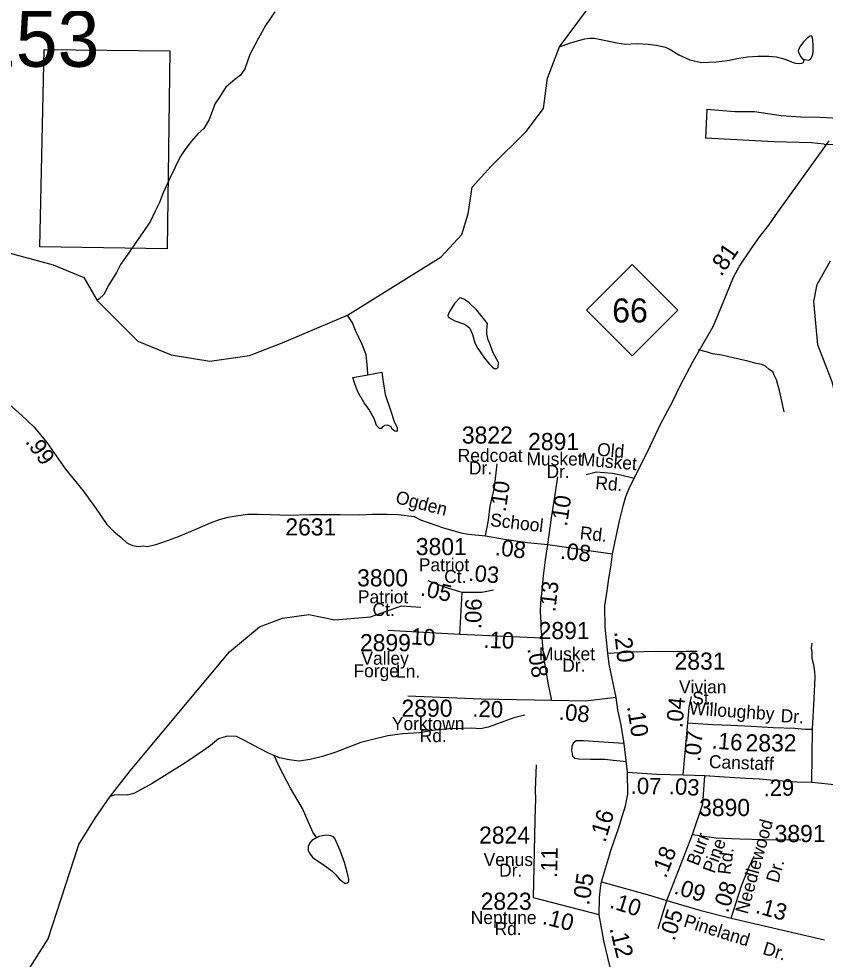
# Model space of a CAD drawing. Extents: x 1547597 to 1699558, y 810033 to 920809.
# Drawn here: x 1680715 to 1686598, y 839232 to 846092 of the extents above; entities that cross this region are included whole.
import ezdxf

# ---------------------------------------------------------------- set-up
doc = ezdxf.new("R2010")
doc.units = 0
for name, color, linetype in [('Exist Boundary Political City Limit New', 7, 'Continuous'), ('Exist Hydrographic Misc Water Feature', 7, 'Continuous'), ('Exist Road Non-System Type 51', 7, 'Continuous'), ('Exist Road Non-System Type 51 Label', 7, 'Continuous'), ('Exist Road Primary NC Attributed', 7, 'Continuous'), ('Exist Road Primary NC Service Mileage Hundredths English Label', 7, 'Continuous'), ('Exist Road Primary NC Shield CELL', 7, 'Continuous'), ('Exist Road Primary NC Shield Number Label', 7, 'Continuous'), ('Exist Road Secondary Mileage Hundredths English Label', 7, 'Continuous'), ('Exist Road Secondary Structure Standard Bridge Number Label', 7, 'Continuous'), ('Exist Road Secondary Type 51 Attributed', 7, 'Continuous'), ('Exist Road Secondary Type 51 Label', 7, 'Continuous'), ('Exist Road Secondary Type 51 Number Label', 7, 'Continuous'), ('Map Preparation Boundary City Limit Buffer Line', 7, 'Continuous')]:
    doc.layers.add(name, color=color, linetype=linetype)

msp = doc.modelspace()

# ---------------------------------------------------------------- linework, layer by layer
at = {"layer": 'Exist Boundary Political City Limit New'}
msp.add_lwpolyline([(1680901.3, 845869.2), (1681817, 845859.2), (1681798.1, 844415.4), (1680868.8, 844429.5), (1680901.3, 845869.2)], dxfattribs=at)
at = {"layer": 'Exist Hydrographic Misc Water Feature'}
for points in [[(1680616.6, 844393.7), (1680965.6, 844298), (1681189.6, 844204.8), (1681286.4, 844037.9), (1681584.7, 843740.5), (1681825.7, 843640.4), (1682108.7, 843595.3), (1682398.1, 843635.4), (1682636.9, 843727.9), (1683113.2, 843930.1), (1683796.4, 844356.4), (1683946.7, 844518.3), (1683992.9, 844668.7), (1684023.7, 844865.3), (1684157.8, 845014.3), (1684416.3, 845271.3), (1684544.2, 845437.3), (1684572.6, 845660.1), (1684659.7, 845887.1), (1684878.7, 846181.4)], [(1682583.9, 846142.7), (1682516, 846044), (1682464.5, 845950.6), (1682400.6, 845832.1), (1682364.8, 845728.7), (1682332, 845680.9), (1682291.5, 845649.7), (1682259, 845622.4), (1682226.5, 845592.8), (1682197.8, 845553.1), (1682179.3, 845521.5), (1682148.3, 845473.7), (1682129.4, 845424), (1682104.3, 845358.9), (1682065.2, 845291.6), (1682024.7, 845256.3), (1681971.6, 845196.6), (1681926.7, 845137.6), (1681891.8, 845085.8), (1681856.5, 845011.1), (1681819.1, 844935.5), (1681767.3, 844824.1), (1681742, 844752.5), (1681708.8, 844683.3), (1681675.7, 844615.9), (1681620.1, 844532.5), (1681575.1, 844467.8), (1681517.7, 844384.4), (1681458.3, 844301.1), (1681427.2, 844241.8), (1681371.5, 844151), (1681334.5, 844081.2), (1681301.8, 844049.9), (1681286.4, 844037.9)], [(1684659.7, 845887.1), (1684733.1, 845915.1), (1684791.1, 845932.8), (1684843.6, 845945.7), (1684881.1, 845950.7), (1684912.9, 845950.9), (1684997.5, 845935.2), (1685079.3, 845918), (1685141.1, 845906.8), (1685227.2, 845911.7), (1685307.1, 845907.6), (1685365.1, 845900.6), (1685432.9, 845886.1), (1685472.5, 845865.6), (1685530, 845830), (1685611.4, 845793.1), (1685697.1, 845773.3), (1685803, 845777.7), (1685885.3, 845788.3), (1685967.8, 845804.7), (1686031.8, 845814.1), (1686108, 845819.1), (1686187.9, 845819.1), (1686240, 845814.8), (1686297.8, 845799.7), (1686331.5, 845789.1), (1686357.4, 845777.1), (1686381.2, 845770), (1686409.2, 845766.1), (1686427.4, 845769.9), (1686441.3, 845772.9), (1686444.5, 845796.6)], [(1686444.5, 845796.6), (1686450.7, 845794.9), (1686477.6, 845791), (1686489.9, 845794.9), (1686495.8, 845804.6), (1686503.9, 845820.9), (1686508.5, 845833.9), (1686510.3, 845857.6), (1686509.5, 845896.3), (1686507.5, 845938.9), (1686506.3, 845952.2), (1686504.4, 845957.9), (1686503.9, 845963.6), (1686498.7, 845968.7), (1686488.6, 845966.5), (1686468.5, 845952.9), (1686441.3, 845925.5), (1686419.5, 845897.3), (1686413.1, 845887.5), (1686405, 845872.1), (1686401.5, 845858.2), (1686403.6, 845850), (1686408.4, 845837.6), (1686420.5, 845816), (1686436, 845799.2), (1686444.5, 845796.6)], [(1689872.8, 840768.6), (1689864.8, 840801.7), (1689682.8, 840903.8), (1689459.8, 841141.4), (1689362.8, 841389.6), (1689255.8, 841549.3), (1689122.8, 841617.7), (1689056.8, 841619.1), (1688348.8, 841659.7), (1688174.8, 841738.8), (1687893.8, 841997.2), (1687669.8, 842126.5), (1687220.7, 842263.6), (1687129.8, 842331.1), (1686990.8, 842508), (1686753.7, 842962.5), (1686650.8, 843437.3), (1686544.8, 843715.1), (1686514.7, 844030.9), (1686540.8, 844155), (1686636.4, 844326.4)], [(1684001.2, 844020.1), (1683967.7, 844044.6), (1683945.7, 844055.7), (1683933.9, 844056), (1683895.1, 844016.5), (1683856.1, 843952.5), (1683845.6, 843928.9), (1683847.3, 843919), (1683853.5, 843913.1), (1683897.1, 843890.1), (1683958.5, 843866.7), (1683982.5, 843854.7), (1684002.2, 843838.7), (1684011.3, 843823), (1684025.2, 843789.8), (1684042.4, 843729.6), (1684063.9, 843687.3), (1684112.5, 843616.5), (1684148, 843575.6), (1684169.5, 843553.8), (1684183.1, 843541.2), (1684187.4, 843541.1), (1684191.1, 843541.1), (1684194.2, 843544.3), (1684195, 843540.2), (1684213.4, 843548), (1684214.7, 843586.2), (1684176.6, 843654.6), (1684157.2, 843708.8), (1684149.5, 843728.7), (1684140, 843749.6), (1684130.8, 843794.1), (1684130.6, 843821.8), (1684134.5, 843870.4), (1684056.3, 843967.3), (1684001.2, 844020.1)], [(1683261.3, 843496.4), (1683260.4, 843545.6), (1683250, 843641.8), (1683219.2, 843716.3), (1683171.1, 843819.1), (1683149.8, 843873.6), (1683113.2, 843930.1)], [(1683261.3, 843496.4), (1683363.8, 843513.9), (1683374.7, 843444), (1683389.1, 843351.8), (1683427.2, 843238.5), (1683453.8, 843156), (1683463.4, 843132), (1683475, 843112), (1683476.8, 843099.6), (1683474.8, 843088.2), (1683470.5, 843081.8), (1683458.5, 843084.5), (1683438.8, 843098.8), (1683431.4, 843117), (1683407.4, 843129), (1683385.2, 843125.3), (1683369, 843115.8), (1683359, 843103.7), (1683346.8, 843103.9), (1683325.5, 843126.6), (1683308.2, 843176.9), (1683269.4, 843245), (1683233.9, 843291.7), (1683189.4, 843370.6), (1683166.4, 843429.4), (1683151.1, 843475.6), (1683261.3, 843496.4)], [(1680194.6, 837653.4), (1680304.2, 837775.8), (1680526.6, 838243.6), (1680612.7, 838527.4), (1680624.6, 838901.9), (1680929.6, 839381.5), (1681153.6, 840069.6), (1681272.7, 840260.8), (1681382.9, 840419.4), (1681526.6, 840606.9), (1682252.7, 841475.1), (1682471.7, 841657.8), (1682638.7, 841720), (1682830.7, 841745.7), (1683021.7, 841708.9), (1683280.7, 841729.9), (1683506.7, 841810.7), (1683648.7, 841801.2)], [(1684406.1, 841012.8), (1684325.6, 840993.9), (1684206.9, 840949.6), (1684140.4, 840924.6), (1684084.3, 840913.5), (1684016.2, 840917.4), (1683946.3, 840916.3), (1683852.2, 840913.3), (1683753.8, 840903), (1683639.7, 840884.8), (1683515.4, 840877.5), (1683407.1, 840860.8), (1683288.5, 840832.8), (1683209.9, 840812.3), (1683028.8, 840742.9), (1682930.3, 840710.5), (1682839.8, 840688.5), (1682761.7, 840677.8), (1682687.8, 840686.6), (1682618.2, 840702), (1682579, 840718.4)], [(1682579, 840718.4), (1682542.5, 840733.1), (1682470.9, 840768.2), (1682356.1, 840830.5), (1682302.5, 840857), (1682236.4, 840858.4), (1682172.3, 840839.1), (1682113.2, 840790.3), (1682062.6, 840755.2), (1681926.9, 840661.1), (1681688.5, 840514.9), (1681559.1, 840443.7), (1681508.9, 840430), (1681446.3, 840432.1), (1681410.8, 840429.5), (1681382.9, 840419.4)], [(1682888.5, 840118), (1682860.9, 840159.6), (1682783.8, 840331), (1682698.4, 840480.4), (1682618.9, 840628.1), (1682579, 840718.4)], [(1682888.5, 840118), (1682876.2, 840111.7), (1682853.9, 840098.1), (1682837.5, 840080.4), (1682827.2, 840054.4), (1682826.6, 840042.1), (1682826.9, 840024.9), (1682833.3, 840011.6), (1682840.2, 839998.3), (1682858, 839977.5), (1682871.7, 839964.1), (1682929.1, 839926.8), (1682963.5, 839904.8), (1682998.2, 839877.7), (1683027.7, 839846.8), (1683051.3, 839818.4), (1683079, 839796.5), (1683092.8, 839788), (1683103.7, 839787.8), (1683112.9, 839790.1), (1683121.9, 839799.8), (1683123.4, 839815.3), (1683111.8, 839867.2), (1683091.3, 839938.2), (1683058.6, 840025.1), (1683021.6, 840113.7), (1683010.3, 840123.7), (1682990.6, 840131.5), (1682963.5, 840136.1), (1682930.4, 840132.7), (1682904.3, 840127.5), (1682888.5, 840118)]]:
    msp.add_lwpolyline(points, dxfattribs=at)
at = {"layer": 'Exist Road Non-System Type 51'}
msp.add_line((1686501.6, 840522.6), (1686506.8, 840910), dxfattribs=at)
for points in [[(1685733.9, 845433.4), (1685724.2, 845221.9)], [(1685733.9, 845433.4), (1685938.4, 845416.8), (1686082.4, 845415.9), (1686277.2, 845386.2), (1686417.1, 845377.3), (1686562.8, 845374.9), (1686652, 845370.7), (1686727.9, 845363.2)], [(1686591.9, 845177.5), (1686499.7, 845186.5), (1686225.4, 845196), (1685724.2, 845221.9)], [(1686591.9, 845177.5), (1686818, 845174.9), (1686958.1, 845176), (1687016.2, 845176.9), (1687096.2, 845175.2), (1687180.1, 845167.5)], [(1686300.2, 843224.4), (1686265.4, 843381.1), (1686242.9, 843459.6), (1686229.5, 843487.9), (1686216.1, 843516.2), (1686190.4, 843534.7), (1686162.9, 843559.3), (1686137.1, 843571.8), (1686095.3, 843578.7), (1686033.5, 843593.9), (1685926, 843620.1), (1685844.3, 843637.8), (1685776.5, 843649.2), (1685738.7, 843660), (1685673, 843677.3)], [(1684854.1, 842767.4), (1684930.5, 842787.9), (1684986.5, 842782.7), (1685046.4, 842777.5), (1685104.2, 842766.3), (1685203.8, 842742.3)], [(1686506.8, 840910), (1686518, 841132.9), (1686525.2, 841288.8), (1686524, 841328.9), (1686515, 841379.1), (1686503.9, 841425.3), (1686502.8, 841469.4), (1686499.5, 841503.4), (1686502.2, 841537.4)], [(1685013.3, 841465.3), (1685192.1, 841473.9), (1685354.3, 841478.6), (1685488.4, 841477.9), (1685586.5, 841479.9), (1685664.5, 841478.3)], [(1685126.8, 840805.5), (1684945.2, 840817.4), (1684835.2, 840825.7), (1684797.3, 840826.4), (1684781.2, 840824.7), (1684760.8, 840807.1), (1684750.4, 840783.3), (1684747.7, 840753.4), (1684751.4, 840733.3), (1684755, 840713.2), (1684768.7, 840698.9), (1684800.6, 840694.3), (1684886.6, 840690.5), (1684990.6, 840690.4), (1685052.5, 840685.2), (1685148.3, 840673.7)], [(1684482.1, 840246.3), (1684485.1, 840337.6), (1684488.2, 840398.4), (1684485.1, 840468.3), (1684491.2, 840650.8)], [(1685629.8, 840143), (1685804.1, 840118), (1685976.5, 840111.2), (1686148.9, 840104.4), (1686421.1, 840102.1)]]:
    msp.add_lwpolyline(points, dxfattribs=at)
at = {"layer": 'Exist Road Primary NC Attributed'}
for points in [[(1685047.8, 842188.4), (1685097.4, 842430.3), (1685123.6, 842537.8), (1685145, 842607.4), (1685168.2, 842667), (1685203.8, 842742.3), (1685307.9, 842944.3), (1685397.8, 843134.6), (1685485.2, 843298.9), (1685543.6, 843419.1), (1685635.3, 843596), (1685780.1, 843848.8), (1685815.7, 843928.9), (1685930.1, 844208.6), (1685972.1, 844288.7), (1686053.5, 844407), (1686120.8, 844504.9), (1686187.7, 844587.3), (1686251.7, 844682.1), (1686627.5, 845201.6)], [(1685073.9, 841140.8), (1685023.5, 841383.6), (1685013.3, 841465.3), (1684992.5, 841654.4), (1684991.9, 841810.8), (1685008.4, 841918.9), (1685019.8, 842010.4), (1685033.8, 842091.8), (1685047.8, 842188.4)], [(1685156.8, 840595.7), (1685147.5, 840680.9), (1685128.5, 840821.7), (1685108.2, 840951.3), (1685086.7, 841050.4), (1685073.9, 841140.8)], [(1684966.4, 839795.7), (1685040.2, 840039.8), (1685089.1, 840178.4), (1685141.2, 840350), (1685159, 840436.4), (1685156.8, 840595.7)], [(1684950.5, 839556.6), (1684951.2, 839680), (1684960.1, 839753.7), (1684966.4, 839795.7)], [(1685093.6, 838914.6), (1685042.1, 839123.1), (1684982.3, 839365.9), (1684962, 839490.5), (1684950.5, 839556.6)]]:
    msp.add_lwpolyline(points, dxfattribs=at)
at = {"layer": 'Exist Road Primary NC Shield CELL'}
msp.add_lwpolyline([(1684857.2, 843967.2), (1685190.2, 844300.2), (1685523.2, 843967.2), (1685190.2, 843634.2)], close=True, dxfattribs=at)
at = {"layer": 'Exist Road Secondary Type 51 Attributed'}
for p, q in [((1685561.7, 840576.2), (1685595.4, 840956)), ((1685561.7, 840576.2), (1685720.6, 840572)), ((1685380.3, 839456.7), (1685442.4, 839659.5)), ((1685913.4, 839532.3), (1686594.5, 839374.4))]:
    msp.add_line(p, q, dxfattribs=at)
for points in [[(1680540.5, 843370.4), (1680734.3, 843201), (1680827.8, 843114.4), (1680918.7, 843002.1), (1681056.8, 842807.2), (1681184.1, 842650), (1681275.7, 842526.1), (1681358.6, 842404), (1681409.6, 842352.9), (1681462.7, 842307.8), (1681502.8, 842270.3), (1681543.6, 842249.9), (1681589.3, 842241.9), (1681621.4, 842247.2), (1681653.8, 842243.8), (1681715.4, 842257.2), (1681773.8, 842276), (1681880.3, 842315.2), (1682018.1, 842374.4), (1682113, 842415.5), (1682179.5, 842440.2), (1682243.6, 842456.5), (1682299.9, 842467.4), (1682334.4, 842472.5), (1682383.2, 842478.3), (1682461.2, 842478.7), (1682554.7, 842476.6), (1682686.4, 842470.5), (1682839.4, 842476.6), (1682943.5, 842476.6), (1683059.7, 842475.2), (1683201.8, 842474.3), (1683293.6, 842477.9), (1683401.7, 842479.7), (1683485.2, 842476.5), (1683599, 842462.2), (1683645.3, 842437.8), (1683812.6, 842378.8), (1683941.2, 842342.1), (1683996.3, 842331.9), (1684119.8, 842321.7)], [(1684119.8, 842321.7), (1684142.6, 842434.7), (1684153.9, 842536.3), (1684185.8, 842672.9), (1684205.3, 842846.6)], [(1684574.6, 842256.8), (1684601.5, 842452.4), (1684620, 842574), (1684647.6, 842751.6)], [(1684119.8, 842321.7), (1684258.5, 842295.2), (1684425.6, 842273.2), (1684574.6, 842256.8)], [(1684532.4, 841573.7), (1684527.2, 841646.9), (1684527.2, 841692.1), (1684520.2, 841767), (1684523.7, 841833.2), (1684532.4, 841922), (1684542.8, 842030), (1684556.8, 842144.9), (1684574.6, 842256.8)], [(1684574.6, 842256.8), (1684727.6, 842234.4), (1684856.1, 842216), (1685047.8, 842188.4)], [(1683949.5, 841908.1), (1683827.7, 841944.6), (1683700.7, 841991.7)], [(1683933.9, 841601.6), (1683949.5, 841908.1)], [(1684179.2, 841925.5), (1684093.9, 841906.3), (1683949.5, 841908.1)], [(1683933.9, 841601.6), (1683408.4, 841629.4)], [(1684532.4, 841573.7), (1683933.9, 841601.6)], [(1684603.1, 841119.9), (1684576.6, 841248.5), (1684546, 841436.4), (1684532.4, 841573.7)], [(1684603.1, 841119.9), (1684089, 841128), (1683552.4, 841150.5)], [(1685073.9, 841140.8), (1684850, 841113.8), (1684603.1, 841119.9)], [(1685595.4, 840956), (1685606.3, 841068.3), (1685621.8, 841149)], [(1685595.4, 840956), (1685778.5, 840944.9), (1685908.8, 840940.3), (1686057.7, 840933.3), (1686218.3, 840921.7), (1686376.5, 840917), (1686450.9, 840910), (1686506.8, 840910)], [(1685156.8, 840595.7), (1685370.9, 840583.1), (1685561.7, 840576.2)], [(1685442.4, 839659.5), (1685629.8, 840143), (1685706.3, 840365.1), (1685720.6, 840572)], [(1685720.6, 840572), (1685899.5, 840560.3), (1686020, 840552.9), (1686120.1, 840548.2), (1686252.7, 840536.6), (1686392.3, 840527.3), (1686501.6, 840522.6), (1686688.2, 840504.9), (1686806.9, 840497.5), (1687139.6, 840474.7), (1687288.5, 840465.3)], [(1684470.1, 839680), (1684482.1, 840246.3)], [(1685913.4, 839532.3), (1685988.3, 839768.4), (1686042.7, 839906.9), (1686080.5, 839983.1)], [(1684966.4, 839795.7), (1685316.3, 839699.9), (1685442.4, 839659.5)], [(1684950.5, 839556.6), (1684470.1, 839680)], [(1685442.4, 839659.5), (1685691.1, 839586.8), (1685913.4, 839532.3)]]:
    msp.add_lwpolyline(points, dxfattribs=at)
at = {"layer": 'Map Preparation Boundary City Limit Buffer Line'}
msp.add_lwpolyline([(1680901.3, 845869.2), (1681817, 845859.2), (1681798.1, 844415.4), (1680868.8, 844429.5), (1680901.3, 845869.2)], dxfattribs=at)

# ---------------------------------------------------------------- texts
at = {"layer": 'Exist Road Non-System Type 51 Label'}
for s, p in [('Old', (1684931.5, 842905.9)), ('Musket', (1684812.3, 842834.6)), ('Rd.', (1684918.6, 842662.5))]:
    msp.add_text(s, height=95, rotation=355.03825, dxfattribs=at).set_placement(p)
at = {"layer": 'Exist Road Primary NC Service Mileage Hundredths English Label'}
for s, rotation, p in [('.81', 55.46534, (1685840.2, 844207.4)), ('.20', 276.27303, (1685059, 841621.5)), ('.10', 278.91493, (1685152, 841075.3)), ('.16', 73.10627, (1684993.4, 840078.3)), ('.05', 81.38435, (1684876.8, 839621.2)), ('.12', 283.8243, (1685024.5, 839456.1))]:
    msp.add_text(s, height=125, rotation=rotation, dxfattribs=at).set_placement(p)
at = {"layer": 'Exist Road Primary NC Shield Number Label'}
msp.add_text('66', height=175, dxfattribs=at).set_placement((1685044.3, 843877.5))
at = {"layer": 'Exist Road Secondary Mileage Hundredths English Label'}
for s, rotation, p in [('.99', 305.32022, (1680758.8, 843006.8)), ('.10', 81.58989, (1684266.8, 842491.4)), ('.10', 81.35051, (1684713.8, 842386.3)), ('.08', 353.37583, (1684185.3, 842180.2)), ('.08', 353.95691, (1684661.4, 842154.1)), ('.03', 355.1908, (1683992.3, 841992.6)), ('.05', 347.23448, (1683640, 841886.9)), ('.13', 83.35111, (1684628.3, 841761.4)), ('.06', 88.63708, (1684088.3, 841639.5)), ('.10', 356.96468, (1683528.5, 841530.7)), ('.10', 358.22913, (1684104.4, 841503.5)), ('.08', 279.76316, (1684425.2, 841497.9)), ('.04', 84.49844, (1685556.3, 840916.3)), ('.20', 358.15892, (1684023.5, 841001.4)), ('.08', 354.28941, (1684651.6, 840980.6)), ('.07', 84.28058, (1685684.3, 840670.6)), ('.16', 355.54193, (1685768.1, 840769.9)), ('.07', 358.84393, (1685179.1, 840438.2)), ('.03', 356.47035, (1685455.3, 840437.3)), ('.29', 1.27827, (1686149.8, 840420.8)), ('.11', 88.78166, (1684642.4, 839824.7)), ('.18', 69.09084, (1685435.8, 839818.2)), ('.09', 342.94881, (1685488.8, 839712.3)), ('.08', 72.26109, (1685888.4, 839564.3)), ('.10', 342.486, (1685019.2, 839609.3)), ('.13', 344.29978, (1686084.4, 839571.5)), ('.10', 345.90469, (1684529.7, 839490.6)), ('.05', 72.97468, (1685498.5, 839361.3))]:
    msp.add_text(s, height=120, rotation=rotation, dxfattribs=at).set_placement(p)
at = {"layer": 'Exist Road Secondary Structure Standard Bridge Number Label'}
msp.add_text('153', height=410.1, dxfattribs=at).set_placement((1680388.2, 845742.6))
at = {"layer": 'Exist Road Secondary Type 51 Label'}
for s, p in [('Redcoat', (1683917.4, 842860.3)), ('Musket', (1684419.2, 842834)), ('Dr.', (1683998.9, 842768.7)), ('Dr.', (1684564.9, 842742.7)), ('Patriot', (1683633.7, 842061.8)), ('Ct.', (1683818.9, 841976.9)), ('Patriot', (1683189.2, 841828.4)), ('Ct.', (1683295.9, 841736)), ('Valley', (1683214.8, 841380.4)), ('Musket', (1684509.9, 841412.5)), ('Dr.', (1684679.9, 841328.6)), ('Forge', (1683156.9, 841288.9)), ('Ln.', (1683467.5, 841285)), ('Vivian', (1685532, 841171.8)), ('St.', (1685628.7, 841089.2)), ('Yorktown', (1683437, 840903.7)), ('Rd.', (1683639.7, 840815.9)), ('Venus', (1684106.6, 839912)), ('Dr.', (1684219.4, 839833.8)), ('Neptune', (1684012.4, 839488.9)), ('Rd.', (1684186.2, 839407.8))]:
    msp.add_text(s, height=95, dxfattribs=at).set_placement(p)
for s, rotation, p in [('Ogden', 345.4945, (1683457.5, 842561)), ('School', 353.37583, (1684150.6, 842392.2)), ('Rd.', 353.95691, (1684804.8, 842297.1)), ('Willoughby', 356.00529, (1685604.6, 841017.9)), ('Dr.', 356.2256, (1686271, 840962.6)), ('Canstaff', 357.88848, (1685748.8, 840627.1)), ('Needlewood', 74.68208, (1686031.9, 839556.2)), ('Burr', 68.85558, (1685671.4, 839907.2)), ('Pine', 70.4119, (1685791, 839852.6)), ('Rd.', 82.91244, (1685907.5, 839845.2)), ('Dr.', 74.1804, (1686255.8, 839782.9)), ('Pineland', 342.486, (1685558.9, 839472.5)), ('Dr.', 342.94881, (1686136.1, 839271.3))]:
    msp.add_text(s, height=95, rotation=rotation, dxfattribs=at).set_placement(p)
at = {"layer": 'Exist Road Secondary Type 51 Number Label'}
for s, p in [('3822', (1683947.5, 842993.4)), ('2891', (1684430.9, 842945.9)), ('2631', (1682659.5, 842323.3)), ('3801', (1683611.7, 842179.9)), ('3800', (1683183.3, 841952.1)), ('2891', (1684507.5, 841567.2)), ('2899', (1683204.2, 841478.7)), ('2831', (1685499.4, 841344.3)), ('2890', (1683507.3, 841000.8)), ('2832', (1686017.4, 840747.8)), ('3890', (1685678.4, 840276.4)), ('2824', (1684073.2, 840074.9)), ('3891', (1686229.2, 840086.4)), ('2823', (1684085, 839592.7))]:
    msp.add_text(s, height=125, dxfattribs=at).set_placement(p)

doc.saveas('drawing.dxf')
